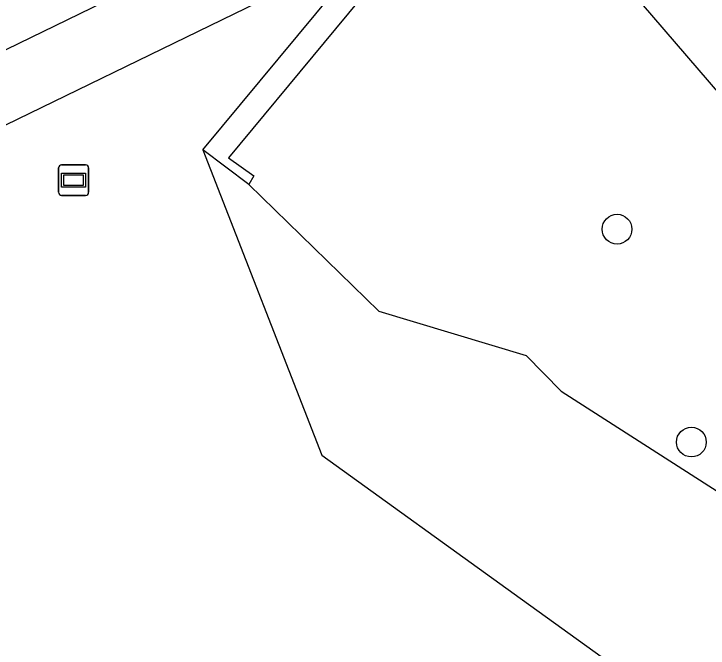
# Model space of a CAD drawing. Extents: x 158087 to 159494, y 382905 to 383981.
# Drawn here: x 158883.62 to 158906.46, y 383785.26 to 383806.11 of the extents above; entities that cross this region are included whole.
import ezdxf

# ---------------------------------------------------------------- set-up
doc = ezdxf.new("R2010")
doc.units = 0
for name, color, linetype in [('IMGEO_Berm_groen', 7, 'Continuous'), ('IMGEO_Boom', 7, 'Continuous'), ('IMGEO_Fietspad_gesloten', 7, 'Continuous'), ('IMGEO_Groenvoorziening', 7, 'Continuous'), ('IMGEO_Muur', 7, 'Continuous'), ('IMGEO_Reclamebord', 7, 'Continuous'), ('IMGEO_Voetpad_open', 7, 'Continuous')]:
    doc.layers.add(name, color=color, linetype=linetype)

msp = doc.modelspace()

# ---------------------------------------------------------------- linework, layer by layer
at = {"layer": 'IMGEO_Berm_groen'}
msp.add_lwpolyline([(158903.511, 383807.338), (158912.45, 383796.934), (158931.369, 383782.148), (158969.974, 383752.859), (159025.594, 383711.342), (159057.228, 383687.268), (159086.577, 383664.934), (159106.078, 383650.693), (159116.489, 383643.09), (159134.156, 383631.849), (159150.351, 383621.947), (159177.164, 383607.204), (159191.538, 383601.097), (159222.257, 383587.89)], dxfattribs=at)
at = {"layer": 'IMGEO_Boom'}
for centre in [(158903.46, 383799.032), (158905.905, 383792.032)]:
    msp.add_circle(centre, 0.489, dxfattribs=at)
at = {"layer": 'IMGEO_Fietspad_gesloten'}
msp.add_lwpolyline([(158870.191, 383798.538), (158891.775, 383809.045), (158894.46, 383810.332), (158896.747, 383811.414), (158897.164, 383811.609), (158899.509, 383812.71), (158902.935, 383814.319), (158906.785, 383816.128), (158907.25, 383816.346), (158908.842, 383817.095), (158909.346, 383817.332), (158913.168, 383819.126), (158914.389, 383819.699), (158916.584, 383820.698), (158917.121, 383820.942), (158918.648, 383821.705), (158919.356, 383822.026)], dxfattribs=at)
at = {"layer": 'IMGEO_Groenvoorziening'}
for points in [[(158889.835, 383801.645), (158893.749, 383791.597), (158900.081, 383787.037), (158937.232, 383760.285), (158936.003, 383758.256)], [(158891.348, 383800.497), (158895.631, 383796.336), (158900.472, 383794.878), (158901.622, 383793.708), (158913.446, 383786.132), (158925.758, 383777.487), (158938.937, 383767.157), (158941.968, 383764.971), (158953.621, 383757.411), (158963.743, 383750), (159000, 383723.453), (159015.931, 383711.788), (159033.479, 383700.373), (159040.846, 383695.201), (159073.62, 383669.92), (159091.062, 383656.985), (159097.134, 383652.633), (159104.007, 383647.938)]]:
    msp.add_lwpolyline(points, dxfattribs=at)
at = {"layer": 'IMGEO_Muur'}
for points in [[(158900.05, 383808.897), (158899.339, 383809.439), (158898.836, 383809.822), (158896.979, 383808.979), (158890.681, 383801.381), (158891.515, 383800.783), (158891.348, 383800.497)], [(158889.835, 383801.645), (158895.436, 383808.391)], [(158891.348, 383800.497), (158889.835, 383801.645)]]:
    msp.add_lwpolyline(points, dxfattribs=at)
at = {"layer": 'IMGEO_Reclamebord'}
for p, q in [((158885.191, 383801.145), (158885.981, 383801.145)), ((158885.981, 383801.145), (158885.191, 383801.145)), ((158885.091, 383800.245), (158885.091, 383801.045)), ((158885.091, 383801.045), (158885.091, 383800.245)), ((158886.081, 383801.045), (158886.081, 383800.245)), ((158886.081, 383800.245), (158886.081, 383801.045)), ((158885.981, 383800.145), (158885.191, 383800.145)), ((158885.191, 383800.145), (158885.981, 383800.145))]:
    msp.add_line(p, q, dxfattribs=at)
for points in [[(158885.192, 383800.877), (158885.98, 383800.877), (158885.98, 383800.413), (158885.192, 383800.413), (158885.192, 383800.877)], [(158885.257, 383800.812), (158885.257, 383800.478), (158885.915, 383800.478), (158885.915, 383800.812), (158885.257, 383800.812)]]:
    msp.add_lwpolyline(points, dxfattribs=at)
for centre, start, end in [((158885.191, 383801.045), 90, 180), ((158885.191, 383801.045), 90, 180), ((158885.981, 383801.045), 0, 90), ((158885.981, 383801.045), 360, 90), ((158885.191, 383800.245), 180, 270), ((158885.191, 383800.245), 180, 270), ((158885.981, 383800.245), 270, 0), ((158885.981, 383800.245), 270, 0)]:
    msp.add_arc(centre, 0.1, start, end, dxfattribs=at)
at = {"layer": 'IMGEO_Voetpad_open'}
msp.add_lwpolyline([(158871.891, 383796.892), (158891.662, 383806.502), (158894.396, 383807.865), (158895.436, 383808.391)], dxfattribs=at)

doc.saveas('drawing.dxf')
